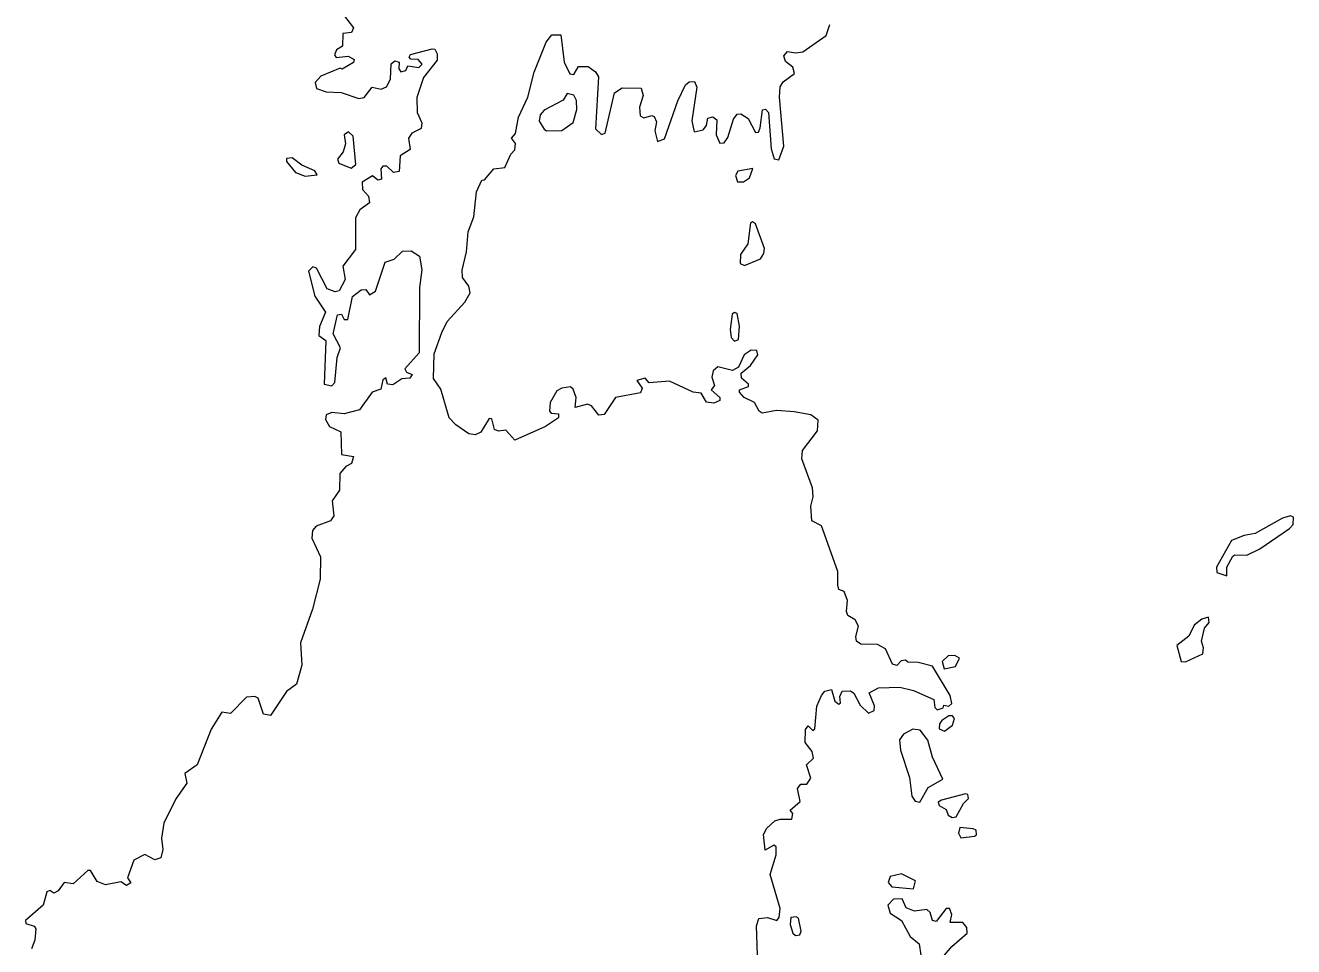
# Model space of a CAD drawing. Extents: x 369010 to 739155, y 6377141 to 6616555.
# Drawn here: x 462419 to 464369, y 6486644 to 6488059 of the extents above; entities that cross this region are included whole.
import ezdxf

# ---------------------------------------------------------------- set-up
doc = ezdxf.new("R2010")
doc.units = 0
doc.header["$LTSCALE"] = 40
doc.layers.add('1', color=7, linetype='Continuous', lineweight=13)

msp = doc.modelspace()

# ---------------------------------------------------------------- linework, layer by layer
at = {"layer": '1'}
for points in [[(462909.89, 6488073.85), (462923.3, 6488055.64), (462920.48, 6488048.53), (462907.08, 6488047.04), (462906.42, 6488027.51), (462897.48, 6488021.72), (462894.17, 6488014.1), (462896.82, 6488010.3), (462915.35, 6488012.12), (462924.29, 6488006.99), (462923.3, 6488002.52), (462906.09, 6487992.42), (462902.78, 6487993.91), (462873.15, 6487981.5), (462864.54, 6487971.9), (462866.53, 6487962.63), (462881.43, 6487957.17), (462904.43, 6487956.34), (462931.9, 6487947.07), (462939.85, 6487948.56), (462952.1, 6487964.29), (462965.83, 6487961.31), (462974.44, 6487964.95), (462980.23, 6487976.7), (462981.56, 6488000.37), (462986.85, 6488005.16), (462993.64, 6488003.01), (462993.14, 6487992.92), (462996.45, 6487988.28), (463004.06, 6487990.1), (463007.21, 6487997.39), (463023.92, 6487994.9), (463029.22, 6487999.7), (463022.93, 6488006.99), (463011.68, 6488007.32), (463008.86, 6488010.63), (463010.85, 6488014.76), (463044.61, 6488023.37), (463048.75, 6488022.71), (463052.06, 6488015.92), (463052.06, 6488006.16), (463031.21, 6487979.18), (463020.95, 6487948.56), (463021.61, 6487925.56), (463028.72, 6487909.67), (463027.4, 6487901.06), (463013.33, 6487893.95), (463007.87, 6487886), (463010.52, 6487868.79), (462995.46, 6487859.19), (462993.47, 6487834.7), (462985.03, 6487833.54), (462974.77, 6487843.14), (462968.32, 6487842.97), (462965.5, 6487838.83), (462966.33, 6487823.11), (462961.03, 6487821.79), (462952.59, 6487828.41), (462936.7, 6487818.64), (462937.37, 6487807.39), (462946.63, 6487796.96), (462948.12, 6487787.03), (462933.23, 6487776.11), (462926.77, 6487763.69), (462926.77, 6487714.87), (462907.08, 6487689.71), (462910.89, 6487668.86), (462901.45, 6487651.48), (462895.33, 6487650.16), (462882.75, 6487654.79), (462866.53, 6487686.4), (462861.07, 6487688.39), (462854.28, 6487681.94), (462864.21, 6487643.37), (462880.27, 6487618.71), (462871, 6487596.7), (462870.01, 6487582.96), (462880.76, 6487575.35), (462878.28, 6487508.32), (462890.03, 6487505.34), (462894.83, 6487510.47), (462898.14, 6487548.87), (462903.44, 6487564.1), (462892.02, 6487585.28), (462898.97, 6487614.58), (462905.09, 6487615.9), (462908.9, 6487607.62), (462914.69, 6487607.62), (462921.97, 6487643.04), (462935.38, 6487653.3), (462942.5, 6487653.8), (462948.12, 6487645.52), (462957.06, 6487650.99), (462972.12, 6487695.84), (462986.19, 6487700.31), (462998.6, 6487712.39), (463012.34, 6487712.88), (463024.75, 6487704.94), (463028.72, 6487683.59), (463024.75, 6487656.78)], [(463451.42, 6487964.62), (463443.48, 6487912.81), (463446.95, 6487895.93), (463461.02, 6487898.75), (463466.15, 6487905.37), (463468.47, 6487916.79), (463475.92, 6487919.1), (463482.04, 6487914.47), (463481.05, 6487891.13), (463486.84, 6487878.55), (463493.29, 6487879.22), (463499.09, 6487887.16), (463507.69, 6487915.46), (463513.49, 6487923.24), (463518.95, 6487923.57), (463530.2, 6487916.45), (463541.46, 6487894.77), (463546.09, 6487895.6), (463548.57, 6487902.06), (463552.05, 6487929.86), (463557.01, 6487930.52), (463561.48, 6487925.39), (463565.62, 6487869.78), (463570.42, 6487854.39), (463577.54, 6487853.07), (463584.98, 6487873.75), (463578.2, 6487948.89), (463579.52, 6487964.95), (463583.99, 6487972.73), (463601.37, 6487985.3), (463598.72, 6487995.23), (463587.8, 6488003.84), (463585.15, 6488012.61), (463590.94, 6488019.56), (463602.86, 6488017.08), (463614.11, 6488018.74), (463650.19, 6488044.06), (463655.98, 6488060.77)], [(463474.26, 6487518.75), (463478.23, 6487506), (463473.1, 6487499.22), (463486.84, 6487487.63), (463486.51, 6487483.17), (463477.24, 6487479.03), (463466.15, 6487480.35), (463458.21, 6487494.42), (463445.63, 6487495.74), (463409.22, 6487512.79), (463378.27, 6487510.14), (463371.98, 6487517.59), (463358.9, 6487513.62), (463367.18, 6487501.87), (463364.53, 6487494.58), (463326.3, 6487487.8), (463309.09, 6487461.65), (463300.48, 6487460.33), (463289.56, 6487475.06), (463283.1, 6487477.54), (463264.4, 6487472.24), (463265.56, 6487487.8), (463261.42, 6487500.21), (463257.29, 6487503.85), (463243.88, 6487501.87), (463236.27, 6487498.06), (463226, 6487479.85), (463224.68, 6487466.78), (463227.33, 6487463.47), (463238.75, 6487462.64), (463238.42, 6487456.19), (463218.72, 6487443.11), (463171.39, 6487421.93), (463157.65, 6487437.32), (463146.56, 6487436.16), (463140.44, 6487438.64), (463135.97, 6487454.86), (463132.16, 6487455.19), (463119.42, 6487434.51), (463110.48, 6487430.04), (463100.55, 6487431.86), (463081.02, 6487445.6), (463070.43, 6487456.19), (463057.69, 6487500.21), (463046.6, 6487516.93), (463047.26, 6487554.5), (463059.34, 6487587.76), (463067.29, 6487604.31), (463094.76, 6487634.1), (463102.7, 6487648.5), (463100.55, 6487658.6), (463091.28, 6487672.01), (463090.29, 6487683.26), (463097.08, 6487711.73), (463099.56, 6487742.34), (463108.5, 6487765.35), (463112.63, 6487803.58), (463120.91, 6487821.46), (463124.72, 6487822.12), (463139.45, 6487839), (463156.16, 6487841.32), (463165.1, 6487861.67), (463171.39, 6487868.13), (463172.71, 6487878.06), (463166.59, 6487886.33), (463172.71, 6487893.12), (463177.18, 6487918.61), (463191.25, 6487949.22), (463201.34, 6487987.62), (463219.88, 6488033.47), (463228.49, 6488045.05), (463242.06, 6488044.72), (463247.35, 6488002.85), (463256.29, 6487984.97), (463262.42, 6487983.98), (463269.37, 6487996.23), (463284.43, 6487996.23), (463295.68, 6487988.28), (463300.15, 6487980.17), (463295.68, 6487900.4), (463304.62, 6487891.79), (463310.25, 6487893.95), (463324.98, 6487955.68), (463336.56, 6487963.62), (463365.52, 6487962.96), (463369, 6487951.54), (463363.37, 6487934), (463364.04, 6487920.26), (463369.99, 6487917.28), (463382.24, 6487921.09), (463385.72, 6487919.6), (463389.52, 6487911.49), (463386.71, 6487897.59), (463390.85, 6487881.2), (463401.6, 6487885.01), (463422.13, 6487943.43), (463433.88, 6487968.09), (463439.67, 6487972.56), (463447.61, 6487973.22), (463451.42, 6487964.62)], [(463024.75, 6487656.78), (463024.59, 6487556.15), (463002.41, 6487531.82), (463005.06, 6487526.69), (463013.66, 6487522.89), (463009.86, 6487517.26), (462997.94, 6487516.27), (462984.04, 6487507), (462975.6, 6487508.32), (462973.11, 6487517.76), (462968.65, 6487514.61), (462965.5, 6487500.54), (462952.1, 6487495.74), (462932.57, 6487468.93), (462908.9, 6487462.31), (462890.36, 6487464.79), (462881.43, 6487460.99), (462880.43, 6487453.71), (462886.56, 6487443.11), (462903.77, 6487434.84), (462905.09, 6487400.25), (462923.3, 6487397.1), (462920.48, 6487386.01), (462911.55, 6487381.88), (462902.28, 6487370.95), (462901.95, 6487345.47), (462890.69, 6487329.08), (462893.34, 6487306.08), (462888.21, 6487298.13), (462866.2, 6487289.86), (462860.41, 6487283.07), (462859.41, 6487271.65), (462872.49, 6487242.85), (462872.16, 6487208.43), (462860.41, 6487162.42), (462842.2, 6487110.62), (462844.02, 6487076.19), (462835.75, 6487047.39), (462820.52, 6487035.97), (462795.86, 6486999.23), (462785.27, 6487000.89), (462776.66, 6487025.71), (462771.86, 6487028.03), (462759.12, 6487027.04), (462734.29, 6487002.04), (462721.22, 6487004.03), (462704.83, 6486978.21), (462683.15, 6486923.26), (462664.28, 6486909.86), (462667.26, 6486894.8), (462650.55, 6486871.13), (462631.68, 6486833.56), (462628.54, 6486810.56), (462630.52, 6486793.34), (462627.21, 6486780.27), (462618.27, 6486777.29), (462602.72, 6486785.57), (462586, 6486776.96), (462576.24, 6486749.82), (462581.37, 6486741.87), (462574.25, 6486737.74), (462565.64, 6486743.53), (462542.31, 6486738.73), (462529.23, 6486743.86), (462518.97, 6486760.74), (462515.17, 6486760.74), (462492.49, 6486740.38), (462478.75, 6486742.2), (462469.49, 6486729.79), (462462.7, 6486726.15), (462456.41, 6486730.12), (462452.27, 6486728.14), (462446.48, 6486707.45), (462419.01, 6486683.78), (462419.67, 6486679.64), (462432.41, 6486675.17), (462435.06, 6486671.04), (462433.74, 6486653.99), (462428.61, 6486640.25)], [(463554.03, 6486816.02), (463558.83, 6486826.11), (463571.08, 6486837.04), (463579.52, 6486839.85), (463597.4, 6486839.52), (463599.05, 6486848.62), (463594.58, 6486853.75), (463610.31, 6486866.83), (463606.17, 6486886.85), (463611.3, 6486893.31), (463620.24, 6486893.31), (463626.36, 6486902.91), (463619.9, 6486923.1), (463630.5, 6486933.36), (463628.68, 6486943.46), (463617.75, 6486957.52), (463618.58, 6486977.72), (463622.22, 6486983.01), (463629.67, 6486975.9), (463632.48, 6486978.71), (463635.96, 6487013.46), (463642.74, 6487029.85), (463648.21, 6487036.64), (463658.47, 6487039.12), (463663.6, 6487021.24), (463669.39, 6487016.61), (463672.04, 6487018.26), (463671.05, 6487028.19), (463674.52, 6487036.64), (463687.76, 6487036.97), (463692.56, 6487033.33), (463702.49, 6487014.79), (463715.07, 6487002.87), (463723.84, 6487006.68), (463724.34, 6487013.8), (463716.39, 6487033.66), (463730.79, 6487041.77), (463763.4, 6487042.43), (463784.58, 6487037.63), (463815.7, 6487023.39), (463817.02, 6487011.48), (463820.83, 6487007.67), (463830.26, 6487010.65), (463831.09, 6487014.79), (463838.54, 6487013.13), (463843.33, 6487017.6), (463840.52, 6487029.52), (463813.54, 6487074.87), (463791.53, 6487080.66), (463775.81, 6487080.99), (463772, 6487083.8), (463765.55, 6487082.98), (463758.76, 6487075.86), (463752.14, 6487078.01), (463741.22, 6487101.51), (463729.3, 6487107.97), (463703.48, 6487108.63), (463696.7, 6487113.1), (463695.54, 6487120.55), (463699.68, 6487136.27), (463694.88, 6487145.87), (463683.62, 6487152.65), (463681.31, 6487158.78), (463682.96, 6487175.49), (463677.83, 6487189.4), (463669.72, 6487192.87), (463667.9, 6487199.33), (463667.9, 6487220.51), (463643.08, 6487290.52), (463628.01, 6487297.97), (463626.36, 6487320.81), (463630.17, 6487334.87), (463629.01, 6487349.11), (463612.95, 6487393.46), (463613.78, 6487406.37), (463636.62, 6487436.49), (463637.61, 6487452.88), (463626.36, 6487460.99), (463600.71, 6487465.46), (463573.73, 6487467.44), (463551.88, 6487463.8), (463546.92, 6487466.78), (463539.97, 6487479.85), (463524.08, 6487487.63), (463517.13, 6487495.74), (463517.13, 6487499.22), (463530.53, 6487504.68), (463530.53, 6487508.16), (463519.94, 6487517.59), (463519.28, 6487525.2), (463533.84, 6487536.79), (463545.1, 6487553.17), (463543.77, 6487559.96), (463534.84, 6487560.62), (463524.08, 6487553.17), (463515.14, 6487534.31), (463506.2, 6487529.34), (463483.36, 6487534.8), (463476.25, 6487528.84), (463474.26, 6487518.75)], [(463545.1, 6486616.09), (463542.78, 6486676), (463546.42, 6486686.93), (463559.83, 6486688.75), (463574.23, 6486684.28), (463577.87, 6486688.41), (463579.19, 6486702.32), (463564.3, 6486754.95), (463573.4, 6486784.9), (463573.4, 6486797.15), (463569.76, 6486799.63), (463556.35, 6486792.35), (463554.03, 6486816.02)], [(463802.62, 6486596.23), (463843.33, 6486644.06), (463866.84, 6486664.42), (463866.17, 6486673.35), (463860.38, 6486681.13), (463840.52, 6486681.13), (463843.33, 6486693.21), (463839.86, 6486702.65), (463834.4, 6486702.65), (463819.01, 6486682.29), (463813.54, 6486684.28), (463809.9, 6486696.19), (463804.77, 6486700.99), (463785.74, 6486698.51), (463773, 6486703.31), (463767.2, 6486717.38), (463753.63, 6486716.72), (463745.03, 6486707.78), (463748.5, 6486695.2), (463765.88, 6486683.95), (463779.45, 6486659.29), (463793.19, 6486648.36), (463795.84, 6486630.98)]]:
    msp.add_lwpolyline(points, dxfattribs=at)
for points in [[(463262.08, 6487952.04), (463252.15, 6487955.02), (463245.87, 6487944.76), (463216.41, 6487929.2), (463210.28, 6487922.08), (463209.12, 6487912.48), (463216.74, 6487899.74), (463220.21, 6487897.26), (463243.55, 6487898.08), (463261.09, 6487910.33), (463266.88, 6487930.03), (463266.22, 6487944.09)], [(462919.99, 6487839.99), (462926.94, 6487845.78), (462923.13, 6487889.15), (462916.02, 6487895.93), (462909.23, 6487891.13), (462911.22, 6487877.56), (462907.41, 6487864.98), (462898.97, 6487854.06), (462900.96, 6487847.6)], [(462834.26, 6487833.21), (462848.99, 6487827.74), (462867.69, 6487829.9), (462864.21, 6487836.02), (462844.19, 6487844.46), (462829.29, 6487855.71), (462820.35, 6487854.72), (462820.69, 6487850.25)], [(463537.32, 6487839.66), (463514.48, 6487835.19), (463510.67, 6487828.74), (463513.82, 6487818.81), (463522.92, 6487818.81), (463532.52, 6487825.43)], [(463554.36, 6487709.08), (463555.36, 6487716.53), (463541.46, 6487754.43), (463536.99, 6487757.41), (463533.84, 6487756.08), (463529.54, 6487723.97), (463518.45, 6487707.26), (463517.79, 6487693.36), (463524.41, 6487690.54), (463549.23, 6487700.8)], [(463517.13, 6487597.2), (463513.15, 6487616.89), (463509.02, 6487618.22), (463505.87, 6487615.57), (463502.56, 6487592.07), (463504.22, 6487579.82), (463509.35, 6487574.36), (463515.14, 6487577.01)], [(464368.81, 6487303.59), (464364.18, 6487306.08), (464351.6, 6487302.43), (464309.73, 6487278.6), (464293.01, 6487275.79), (464273.15, 6487267.68), (464249.98, 6487226.96), (464250.64, 6487218.52), (464266.03, 6487213.39), (464266.36, 6487226.96), (464275.47, 6487243.68), (464278.61, 6487246.16), (464296.65, 6487245.5), (464316.84, 6487254.94), (464362.52, 6487286.38), (464368.31, 6487292.5)], [(464237.73, 6487150.34), (464227.47, 6487147.19), (464215.88, 6487137.92), (464207.61, 6487120.88), (464189.24, 6487106.64), (464196.02, 6487081.98), (464202.48, 6487081.32), (464229.46, 6487093.57), (464230.45, 6487103.17), (464227.14, 6487113.43), (464231.61, 6487133.12), (464238.72, 6487142.06)], [(463855.25, 6487087.11), (463848.13, 6487091.25), (463837.87, 6487090.59), (463828.61, 6487081.98), (463831.42, 6487070.73), (463848.8, 6487074.54)], [(463847.47, 6486994.27), (463844.33, 6486998.4), (463838.54, 6486998.4), (463827.94, 6486991.29), (463824.14, 6486986.16), (463823.81, 6486978.71), (463832.08, 6486974.9), (463844.33, 6486984.17)], [(463813.71, 6486935.02), (463806.43, 6486961), (463794.84, 6486976.56), (463783.59, 6486978.05), (463768.86, 6486970.1), (463763.07, 6486961.66), (463764.55, 6486945.94), (463778.13, 6486903.57), (463781.6, 6486875.27), (463786.73, 6486867.16), (463794.18, 6486865.67), (463807.09, 6486888.18), (463829.27, 6486901.25)], [(463864.19, 6486878.41), (463827.28, 6486869.15), (463822.48, 6486866), (463823.81, 6486860.7), (463834.4, 6486854.42), (463837.54, 6486845.64), (463843.67, 6486842.5), (463849.79, 6486843.49), (463861.04, 6486863.68), (463869.15, 6486871.46), (463868.16, 6486877.75)], [(463876.1, 6486825.12), (463855.58, 6486826.78), (463853.6, 6486818), (463857.24, 6486811.22), (463878.42, 6486813.54), (463881.24, 6486815.85), (463880.9, 6486822.8)], [(463765.88, 6486755.61), (463748.5, 6486751.47), (463745.69, 6486742.2), (463751.15, 6486735.75), (463784.58, 6486732.77), (463787.73, 6486745.02)], [(463603.85, 6486689.74), (463595.58, 6486688.75), (463594.58, 6486677.82), (463598.72, 6486664.75), (463602.86, 6486661.11), (463609.64, 6486662.1), (463611.96, 6486667.89), (463607.49, 6486687.59)]]:
    msp.add_lwpolyline(points, close=True, dxfattribs=at)

doc.saveas('drawing.dxf')
